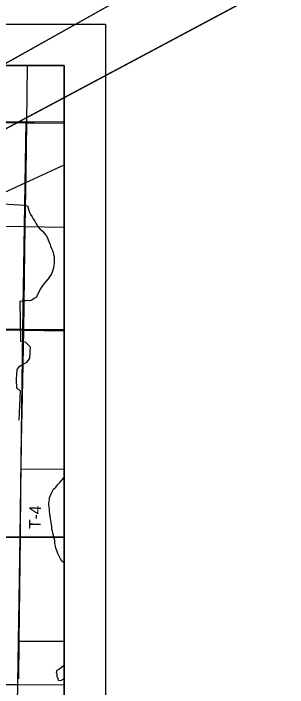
# Model space of a CAD drawing. Extents: x -6.2 to 37.4, y 0.2 to 22.2.
# Drawn here: x 8.359 to 9.021, y 19.604 to 21.233 of the extents above; entities that cross this region are included whole.
import ezdxf

# ---------------------------------------------------------------- set-up
doc = ezdxf.new("R2010")
doc.units = 0
for name, color, linetype in [('GM_X_County_Road', 7, 'Continuous'), ('GM_X_Minor_River', 7, 'Continuous'), ('GM_X_Rail_Line', 7, 'Continuous'), ('GM_X_Section', 7, 'Continuous'), ('GM_X_Township_Road', 7, 'Continuous'), ('GM_X_Township_Road_Text', 7, 'Continuous'), ('GM_X_US_Route', 7, 'Continuous'), ('GM_X_US_Shield', 7, 'Continuous'), ('SH_Border', 7, 'Continuous'), ('SH_Data', 7, 'Continuous')]:
    doc.layers.add(name, color=color, linetype=linetype)

msp = doc.modelspace()

# ---------------------------------------------------------------- linework, layer by layer
at = {"layer": 'GM_X_County_Road'}
for p, q in [((8.3728, 19.7158), (8.3758, 19.9672)), ((8.3719, 19.6253), (8.3728, 19.7158)), ((8.3728, 19.7158), (8.4809, 19.7164))]:
    msp.add_line(p, q, dxfattribs=at)
for points in [[(7.385, 20.9764), (7.4985, 20.9753), (7.6352, 20.9767), (7.6629, 20.9765), (7.9284, 20.9735), (7.9324, 20.9733), (7.9382, 20.9704), (7.9543, 20.9645), (7.9675, 20.9617), (7.9791, 20.9635), (8.0001, 20.9657), (8.0121, 20.9659), (8.0189, 20.9681), (8.0264, 20.9722), (8.0328, 20.9731), (8.1373, 20.9732), (8.3908, 20.9695), (8.4085, 20.9693), (8.4809, 20.9685)], [(7.1228, 19.9751), (7.4365, 19.9715), (7.6248, 19.9695), (7.6789, 19.9693), (7.874, 19.9687), (8.0021, 19.968), (8.1779, 19.9677), (8.3758, 19.9672)]]:
    msp.add_lwpolyline(points, dxfattribs=at)
at = {"layer": 'GM_X_Minor_River'}
for points in [[(8.1628, 20.7173), (8.3317, 20.7901), (8.3327, 20.7733), (8.3863, 20.7704)], [(8.3863, 20.7704), (8.3928, 20.7685), (8.3959, 20.7579), (8.3977, 20.7524), (8.4001, 20.7472), (8.4036, 20.7417), (8.4062, 20.7369), (8.4099, 20.7315), (8.4132, 20.7252), (8.4175, 20.7189), (8.4221, 20.7133), (8.4277, 20.7077), (8.4329, 20.7023), (8.4377, 20.6965), (8.4407, 20.6912), (8.4427, 20.6862), (8.4445, 20.6812), (8.4471, 20.6759), (8.4481, 20.6709), (8.4507, 20.6656), (8.4527, 20.6608), (8.4549, 20.6553), (8.4553, 20.6505), (8.4568, 20.6454), (8.4573, 20.6402), (8.4574, 20.6351), (8.4573, 20.6304), (8.4566, 20.6245), (8.4554, 20.619), (8.4541, 20.6133), (8.4522, 20.6079), (8.4498, 20.6022), (8.4459, 20.5972), (8.4424, 20.5917), (8.4378, 20.5867), (8.4321, 20.5796), (8.4283, 20.5747), (8.4251, 20.5692), (8.4216, 20.564), (8.4195, 20.5581), (8.4156, 20.5525), (8.414, 20.5476), (8.4086, 20.5445), (8.4034, 20.5406), (8.3985, 20.5389), (8.3935, 20.5394), (8.3888, 20.5387), (8.3835, 20.5386), (8.3776, 20.5374), (8.3742, 20.5376)], [(8.3742, 20.5376), (8.3759, 20.441), (8.3873, 20.4397), (8.3992, 20.4274), (8.3976, 20.4003), (8.3902, 20.3894), (8.3759, 20.382), (8.3711, 20.3779), (8.3672, 20.3725), (8.3657, 20.3619), (8.3656, 20.3482), (8.3664, 20.3278), (8.3719, 20.3244), (8.3752, 20.3214), (8.3715, 20.2501)], [(8.4809, 19.9059), (8.4755, 19.9094), (8.4722, 19.9153), (8.4689, 19.9216), (8.466, 19.9285), (8.4636, 19.935), (8.4612, 19.9407), (8.46, 19.9457), (8.459, 19.9521), (8.4589, 19.9597), (8.4573, 19.9654), (8.4537, 19.9769), (8.4527, 19.982), (8.4516, 19.9869), (8.4515, 19.9928), (8.4508, 19.9979), (8.45, 20.0027), (8.4493, 20.0076), (8.4481, 20.0128), (8.4472, 20.0187), (8.4466, 20.0238), (8.4461, 20.0287), (8.4458, 20.0348), (8.4453, 20.0409), (8.4443, 20.0458), (8.4445, 20.0509), (8.4456, 20.0568), (8.4459, 20.0623), (8.4495, 20.0725), (8.4532, 20.0785), (8.4557, 20.0834), (8.4613, 20.0888), (8.4658, 20.0948), (8.471, 20.1), (8.4752, 20.1051), (8.4801, 20.1107), (8.4809, 20.1115)], [(8.4809, 19.624), (8.478, 19.6236), (8.4726, 19.6203), (8.4677, 19.6208), (8.4667, 19.6255), (8.4643, 19.6309), (8.464, 19.6362), (8.463, 19.6411), (8.4642, 19.646), (8.4699, 19.649), (8.4747, 19.6533), (8.4795, 19.6574), (8.4809, 19.6585)]]:
    msp.add_lwpolyline(points, dxfattribs=at)
at = {"layer": 'GM_X_Rail_Line'}
for points in [[(8.4809, 19.1054), (8.4809, 21.1074), (6.8924, 21.1074), (6.8904, 20.9816), (6.8845, 20.734), (6.8795, 20.4839), (6.8793, 20.4771), (6.8722, 20.0984), (6.8719, 20.072), (6.8703, 19.9789), (6.8701, 19.9755), (6.8681, 19.854), (6.8645, 19.7209), (6.8637, 19.6871), (6.861, 19.5138)], [(6.8073, 20.0983), (7.1241, 20.2447), (7.6221, 20.4751), (8.0556, 20.6721), (8.387, 20.8242), (8.4809, 20.8677)]]:
    msp.add_lwpolyline(points, dxfattribs=at)
at = {"layer": 'GM_X_Section'}
for points in [[(7.8827, 20.9753), (8.3887, 20.9715), (8.3809, 20.4697), (7.8755, 20.4732)], [(8.3809, 20.4697), (8.3809, 20.4674), (8.3737, 19.9673), (8.0032, 19.9691), (8.0005, 19.9689), (7.8696, 19.9699), (7.8755, 20.4732)], [(7.8696, 19.9699), (8.0005, 19.9689), (8.0032, 19.9691), (8.3737, 19.9673), (8.3657, 19.4629), (7.8628, 19.4683)]]:
    msp.add_lwpolyline(points, close=True, dxfattribs=at)
at = {"layer": 'GM_X_Township_Road'}
for p, q in [((8.3869, 20.7184), (8.4809, 20.7171)), ((8.3835, 20.4677), (8.4809, 20.4666)), ((8.3775, 20.132), (8.4809, 20.1326))]:
    msp.add_line(p, q, dxfattribs=at)
for points in [[(8.3869, 20.7184), (8.3891, 20.8476), (8.3908, 20.9695), (8.3923, 21.1074)], [(8.1254, 20.6984), (8.1752, 20.7159), (8.1831, 20.7189), (8.2001, 20.7204), (8.3869, 20.7184)], [(8.3835, 20.4677), (8.3859, 20.6601), (8.3869, 20.7184)], [(7.3775, 20.475), (7.4897, 20.4738), (7.5676, 20.4729), (7.629, 20.4732), (7.6979, 20.4718), (7.8114, 20.4713), (7.921, 20.4708), (7.9458, 20.4707), (8.0184, 20.4715), (8.2437, 20.4694), (8.3835, 20.4677)], [(8.3775, 20.132), (8.3784, 20.1993), (8.381, 20.3443), (8.3835, 20.4677)], [(8.3758, 19.9672), (8.3768, 20.0878), (8.3775, 20.132)]]:
    msp.add_lwpolyline(points, dxfattribs=at)
at = {"layer": 'GM_X_US_Route'}
msp.add_lwpolyline([(7.7532, 19.6019), (7.7695, 19.6045), (7.7876, 19.6069), (7.8047, 19.6086), (7.8232, 19.6103), (7.8473, 19.6102), (7.9752, 19.6108), (8.0769, 19.6114), (8.3709, 19.6113), (8.4809, 19.611)], dxfattribs=at)
at = {"layer": 'GM_X_US_Shield'}
for points in [[(8.4809, 20.4685), (8.4809, 20.9706), (8.3887, 20.9715), (8.3809, 20.4697)], [(8.4809, 19.9675), (8.4809, 20.4685), (8.3809, 20.4697), (8.3809, 20.4674), (8.3737, 19.9673)], [(8.4809, 19.4619), (8.4809, 19.9675), (8.3737, 19.9673), (8.3657, 19.4629)]]:
    msp.add_lwpolyline(points, close=True, dxfattribs=at)
at = {"layer": 'SH_Border'}
for p, q in [((2.4803, 17.8272), (9.0866, 21.532)), ((9.0866, 21.3538), (2.4803, 17.8272))]:
    msp.add_line(p, q, dxfattribs=at)
at = {"layer": 'SH_Data'}
for p, q in [((1.5809, 21.2074), (8.5809, 21.2074)), ((8.5809, 21.2074), (8.5809, 14.2074)), ((1.6809, 21.1074), (8.4809, 21.1074)), ((8.4809, 21.1074), (8.4809, 14.3074))]:
    msp.add_line(p, q, dxfattribs=at)
msp.add_lwpolyline([(9.0866, 21.3538), (2.4803, 17.8272), (9.0866, 21.532)], close=True, dxfattribs=at)

# ---------------------------------------------------------------- texts
at = {"layer": 'GM_X_Township_Road_Text'}
msp.add_text('T-4', height=0.02841, rotation=88.5687, dxfattribs=at).set_placement((8.4242, 19.9868))

doc.saveas('drawing.dxf')
